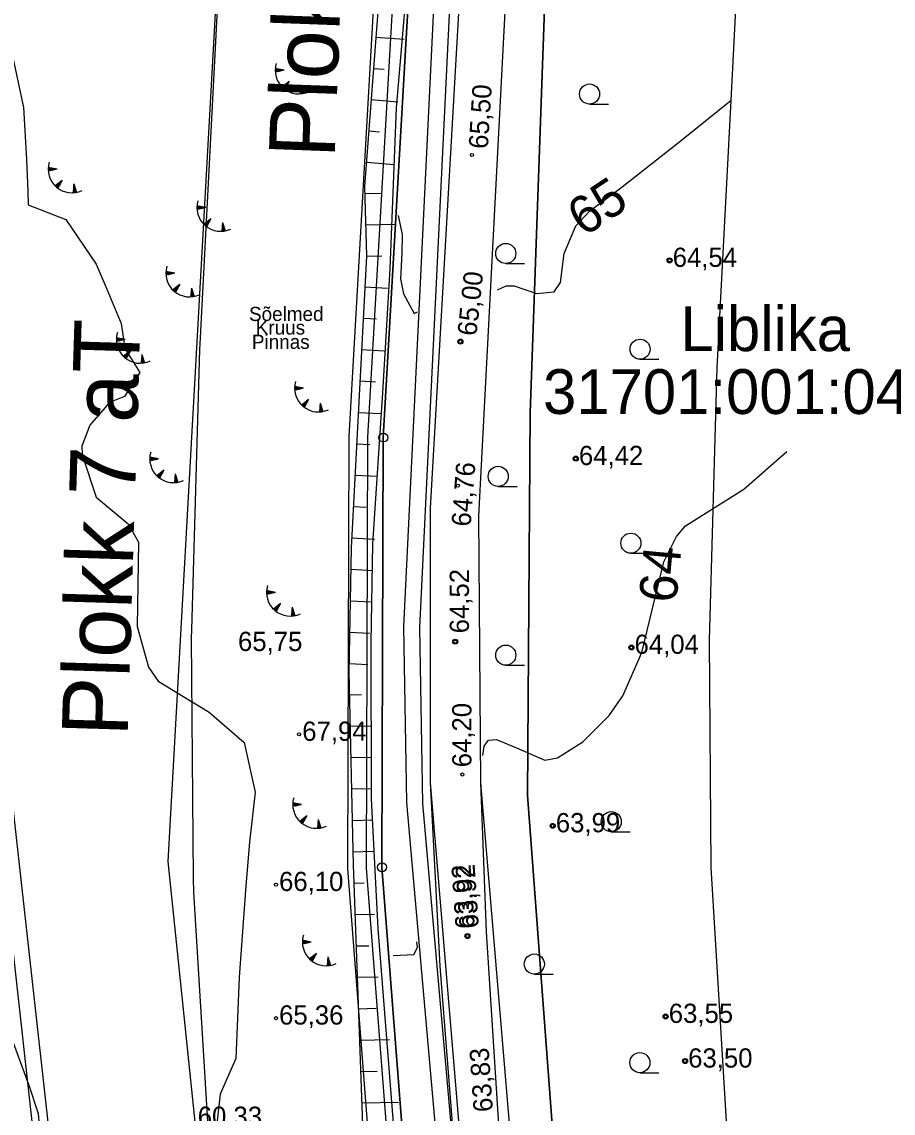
# Model space of a CAD drawing. Extents: x 532503 to 539665, y 6557663 to 6561526.
# Drawn here: x 535487.5 to 535598.5, y 6559649.2 to 6559788.2 of the extents above; entities that cross this region are included whole.
import ezdxf

# ---------------------------------------------------------------- set-up
doc = ezdxf.new("R2010")
doc.units = 0
for name, color, linetype in [('HALJASTUS', 7, 'Continuous'), ('HORISONTAAL-EH2000', 7, 'Continuous'), ('illumineerimisjooned', 7, 'Continuous'), ('Kaitsevöönd', 7, 'Continuous'), ('kataster', 7, 'Continuous'), ('KORGUS-EH2000', 7, 'Continuous'), ('ME_aktiivne', 7, 'Continuous'), ('PIIRIMLEITUD', 7, 'Continuous'), ('Plokid', 7, 'Continuous'), ('RELJEEF', 7, 'Continuous'), ('TEE', 7, 'Continuous'), ('TM_aktiivne', 7, 'Continuous'), ('VEEKOGU', 7, 'Continuous'), ('VORMISTUS', 7, 'Continuous')]:
    doc.layers.add(name, color=color, linetype=linetype)

# ---------------------------------------------------------------- blocks, each defined once
blk = doc.blocks.new('TQNGER')
at = {"layer": 'RELJEEF'}
for p, q in [((0.07, 2.29), (-1.05, 2.51)), ((-1.05, 2.44), (-0.98, 2.49)), ((-1.05, 2.37), (-0.92, 2.48)), ((-1.05, 2.31), (-0.85, 2.47)), ((-1.05, 2.25), (-0.79, 2.46)), ((-1.05, 2.18), (-0.73, 2.44)), ((-1.05, 2.12), (-0.66, 2.43)), ((0.07, 2.29), (-1.05, 2.07)), ((-1.02, 2.08), (-0.6, 2.42)), ((-0.92, 2.1), (-0.53, 2.41)), ((-0.81, 2.12), (-0.47, 2.39)), ((-0.71, 2.14), (-0.4, 2.38)), ((-0.6, 2.16), (-0.34, 2.37)), ((-0.49, 2.18), (-0.27, 2.36)), ((-0.39, 2.2), (-0.21, 2.34)), ((-0.28, 2.22), (-0.15, 2.33)), ((-0.18, 2.24), (-0.08, 2.32)), ((-0.07, 2.26), (-0.02, 2.31)), ((0.73, 0.85), (-0.16, 0.15)), ((-0.11, 0.1), (-0.11, 0.19)), ((-0.06, 0.06), (-0.06, 0.23)), ((-0.01, 0.01), (-0.01, 0.27)), ((0.03, -0.03), (0.05, 0.31)), ((0.08, -0.07), (0.1, 0.35)), ((0.13, -0.11), (0.15, 0.39)), ((0.73, 0.85), (0.17, -0.14)), ((0.18, -0.12), (0.2, 0.43)), ((0.23, -0.02), (0.25, 0.47)), ((0.29, 0.07), (0.3, 0.51)), ((0.34, 0.16), (0.36, 0.55)), ((0.39, 0.26), (0.41, 0.59)), ((0.45, 0.35), (0.46, 0.63)), ((0.5, 0.45), (0.51, 0.67)), ((0.55, 0.54), (0.56, 0.72)), ((0.61, 0.63), (0.61, 0.76)), ((0.66, 0.73), (0.66, 0.8)), ((2.2, 0.4), (2.11, -0.73)), ((2.34, -0.04), (2.17, 0.12)), ((2.37, -0.14), (2.17, 0.06)), ((2.27, 0.17), (2.18, 0.25)), ((2.3, 0.06), (2.18, 0.19)), ((2.24, 0.27), (2.19, 0.32)), ((2.2, 0.4), (2.54, -0.68)), ((2.31, -0.71), (2.12, -0.53)), ((2.24, -0.72), (2.12, -0.6)), ((2.18, -0.72), (2.12, -0.66)), ((2.43, -0.7), (2.13, -0.4)), ((2.37, -0.71), (2.13, -0.47)), ((2.53, -0.66), (2.14, -0.27)), ((2.49, -0.69), (2.14, -0.34)), ((2.47, -0.45), (2.15, -0.14)), ((2.5, -0.55), (2.15, -0.21)), ((2.4, -0.25), (2.16, -0.01)), ((2.44, -0.35), (2.16, -0.08))]:
    blk.add_line(p, q, dxfattribs=at)
blk.add_arc((1.97, 2.3), 3.03, 163.4234, 295.1745, dxfattribs=at)

msp = doc.modelspace()

# ---------------------------------------------------------------- linework, layer by layer
at = {"layer": 'HALJASTUS'}
for p, q in [((535559.85, 6559777.75), (535562.25, 6559777.75)), ((535549.17, 6559757.44), (535551.57, 6559757.44)), ((535566.28, 6559745.25), (535568.68, 6559745.25)), ((535548.21, 6559729.05), (535550.61, 6559729.05)), ((535565.11, 6559720.54), (535567.51, 6559720.54)), ((535549.17, 6559706.28), (535551.57, 6559706.28)), ((535562.61, 6559685.07), (535565.01, 6559685.07)), ((535552.81, 6559666.94), (535555.21, 6559666.94)), ((535566.26, 6559654.38), (535568.66, 6559654.38))]:
    msp.add_line(p, q, dxfattribs=at)
for centre in [(535559.85, 6559779.03), (535549.17, 6559758.72), (535566.28, 6559746.53), (535548.21, 6559730.33), (535565.11, 6559721.82), (535549.17, 6559707.56), (535562.61, 6559686.35), (535552.81, 6559668.22), (535566.26, 6559655.66)]:
    msp.add_circle(centre, 1.28, dxfattribs=at)
at = {"layer": 'HORISONTAAL-EH2000'}
for points in [[(535548.11, 6559754.08), (535549.24, 6559754.61), (535550.24, 6559754.61), (535553.09, 6559753.62), (535555.33, 6559753.84), (535556.16, 6559755.04), (535556.6, 6559758.71), (535558.11, 6559762.24), (535559.83, 6559764.09), (535564.01, 6559767.19), (535571.33, 6559773), (535577.9, 6559778.26)], [(535535.47, 6559763.55), (535535.99, 6559761.15), (535535.91, 6559758.78), (535535.78, 6559755.47), (535536.13, 6559753.59), (535537.5, 6559751.08), (535537.92, 6559751.29)], [(535546.25, 6559694.76), (535546.41, 6559695.95), (535546.99, 6559696.74), (535547.98, 6559696.83), (535550.54, 6559695.75), (535554.13, 6559694.2), (535555.76, 6559694.48), (535558.97, 6559696.52), (535562.33, 6559699.89), (535564.07, 6559702.36), (535566.5, 6559707.91), (535569.3, 6559719.43), (535570.94, 6559722.67), (535572.09, 6559724.02), (535579.49, 6559728.69), (535584.96, 6559733.51)], [(535534.81, 6559669.32), (535537.47, 6559669.43), (535537.91, 6559670.33), (535537.83, 6559671.06)]]:
    msp.add_lwpolyline(points, dxfattribs=at)
at = {"layer": 'illumineerimisjooned'}
msp.add_lwpolyline([(535537.64, 6559868.04), (535535.93, 6559811.28), (535531.57, 6559735.34), (535531.4, 6559680.48), (535535.97, 6559621.33), (535541.69, 6559571.2), (535546.45, 6559504), (535276.4, 6559543.28), (535107.96, 6559502.65), (535182.4, 6559686.25), (535250.29, 6559648.57)], close=True, dxfattribs=at)
msp.add_lwpolyline([(535476.02, 6559817.95), (535471.56, 6559803.01), (535503.76, 6559513.65), (535136.96, 6559567.81)], dxfattribs=at)
at = {"layer": 'Kaitsevöönd'}
for points in [[(535431.37, 6560005.63), (535454.33, 6559986.43), (535463.78, 6559976.84), (535475.8, 6559964.64), (535483.33, 6559953.87), (535490.65, 6559942.3), (535498.52, 6559927.14), (535504.39, 6559911.87), (535508.89, 6559894.41), (535512.25, 6559877.78), (535514.79, 6559862.82), (535513.33, 6559839.68), (535513.26, 6559837.42), (535513.54, 6559812.12), (535511.98, 6559781.62), (535510.18, 6559747.23), (535510.15, 6559746.47), (535509.13, 6559710.78), (535509.11, 6559709.71), (535509.33, 6559679.15), (535509.39, 6559677.39), (535512.73, 6559622.48)], [(535541.19, 6559993.59), (535551.28, 6559983.37), (535558.3, 6559970.15), (535561.98, 6559958.35), (535560.75, 6559943.26), (535556.29, 6559928.14), (535550.37, 6559910.98), (535545, 6559893.64), (535541.59, 6559874.28), (535537.93, 6559811.19), (535533.57, 6559735.28), (535533.4, 6559680.55), (535537.96, 6559621.52), (535543.68, 6559571.38), (535548.62, 6559501.66), (535550.5, 6559476.8), (535550.75, 6559439.7), (535556.1, 6559391), (535571.15, 6559343.15), (535576.2, 6559317.65), (535584.3, 6559293.5), (535601.78, 6559251.85)], [(535621.21, 6559251.85), (535617.22, 6559259.24), (535610.52, 6559273.26), (535601.89, 6559295.4), (535583.19, 6559356.17), (535575.52, 6559386.19), (535571.27, 6559408.75), (535569.54, 6559424.2), (535562.5, 6559567.02), (535557.01, 6559622.27), (535551.95, 6559689.74), (535552.28, 6559738.42), (535557.07, 6559873.72), (535567.56, 6559905.45), (535578.04, 6559935.86), (535579.97, 6559950.74), (535578.04, 6559970.17), (535574.17, 6559980.56), (535567.46, 6559992.02)], [(535578.52, 6559627.83), (535575.32, 6559680.51), (535575.12, 6559709.47), (535576.12, 6559744.18), (535577.89, 6559778.22), (535579.5, 6559809.77), (535579.55, 6559811.64), (535579.27, 6559836.74), (535580.9, 6559862.49), (535580.97, 6559864.57), (535580.53, 6559869.92), (535577.23, 6559889.34), (535577.05, 6559890.34), (535573.41, 6559908.33), (535573.02, 6559910.04), (535567.83, 6559930.18), (535567.26, 6559932.14), (535566.68, 6559933.78), (535559.47, 6559952.55), (535558.01, 6559955.81), (535548.57, 6559973.97), (535547.18, 6559976.39), (535538.71, 6559989.79)]]:
    msp.add_lwpolyline(points, dxfattribs=at)
at = {"layer": 'kataster'}
for points in [[(535556.1, 6559391), (535550.75, 6559439.7), (535550.5, 6559476.8), (535548.62, 6559501.66), (535543.68, 6559571.38), (535537.96, 6559621.52), (535533.4, 6559680.55), (535533.57, 6559735.28), (535537.93, 6559811.19), (535541.59, 6559874.28), (535545, 6559893.64), (535550.37, 6559910.98), (535556.29, 6559928.14), (535560.75, 6559943.26), (535561.98, 6559958.35), (535558.3, 6559970.15), (535551.28, 6559983.37), (535541.19, 6559993.59)], [(535567.46, 6559992.02), (535574.17, 6559980.56), (535578.04, 6559970.17), (535579.97, 6559950.74), (535578.04, 6559935.86), (535567.56, 6559905.45), (535557.07, 6559873.72), (535552.28, 6559738.42), (535551.95, 6559689.74), (535557.01, 6559622.27), (535562.5, 6559567.02), (535569.54, 6559424.2), (535571.27, 6559408.75), (535575.52, 6559386.19), (535583.19, 6559356.17), (535601.89, 6559295.4), (535610.52, 6559273.26), (535617.22, 6559259.24), (535623.78, 6559247.09), (535634.53, 6559233.16), (535638.75, 6559224.58), (535708.12, 6559142.94), (535828.78, 6558994.55)], [(535569.54, 6559424.2), (535562.5, 6559567.02), (535557.01, 6559622.27), (535551.95, 6559689.74), (535552.28, 6559738.42), (535557.07, 6559873.72), (535567.56, 6559905.45), (535578.04, 6559935.86), (535579.97, 6559950.74), (535578.04, 6559970.17), (535574.17, 6559980.56), (535567.46, 6559992.02)]]:
    msp.add_lwpolyline(points, dxfattribs=at)
msp.add_lwpolyline([(535538.05, 6559871.58), (535539.27, 6559872.49), (535541.59, 6559874.28), (535537.93, 6559811.19), (535533.57, 6559735.28), (535533.4, 6559680.55), (535537.96, 6559621.52), (535543.68, 6559571.38), (535548.62, 6559501.66), (535276.49, 6559541.25), (535104.64, 6559499.79), (535181.52, 6559689.04), (535250.3, 6559650.84), (535504.86, 6559846.09)], close=True, dxfattribs=at)
at = {"layer": 'KORGUS-EH2000'}
for centre, radius in [((535544.87, 6559771.25), 0.2), ((535544.87, 6559771.25), 0.2), ((535570.04, 6559757.84), 0.32), ((535570.04, 6559757.84), 0.2), ((535543.39, 6559747.5), 0.32), ((535543.39, 6559747.5), 0.2), ((535543.39, 6559747.5), 0.2), ((535558.09, 6559732.59), 0.32), ((535558.09, 6559732.59), 0.2), ((535543.07, 6559729.15), 0.2), ((535543.07, 6559729.15), 0.2), ((535542.74, 6559709.28), 0.32), ((535542.74, 6559709.28), 0.2), ((535565.18, 6559708.54), 0.32), ((535565.18, 6559708.54), 0.2), ((535522.84, 6559697.47), 0.2), ((535522.84, 6559697.47), 0.2), ((535543.64, 6559692.36), 0.2), ((535543.64, 6559692.36), 0.2), ((535555.15, 6559685.82), 0.32), ((535555.15, 6559685.82), 0.2), ((535519.89, 6559678.34), 0.2), ((535519.89, 6559678.34), 0.2), ((535544.29, 6559671.78), 0.32), ((535544.29, 6559671.78), 0.2), ((535544.29, 6559671.78), 0.2), ((535519.89, 6559661.33), 0.2), ((535519.89, 6559661.33), 0.2), ((535569.54, 6559661.54), 0.32), ((535569.54, 6559661.54), 0.2), ((535572.01, 6559655.86), 0.32), ((535572.01, 6559655.86), 0.2)]:
    msp.add_circle(centre, radius, dxfattribs=at)
at = {"layer": 'ME_aktiivne'}
msp.add_lwpolyline([(535181.4, 6559689.09), (535250.12, 6559650.95), (535250.5, 6559651.24), (535480.86, 6559827.19), (535473.59, 6559802.83), (535506.03, 6559511.29), (535131.71, 6559566.56)], close=True, dxfattribs=at)
at = {"layer": 'PIIRIMLEITUD'}
for centre in [(535533.57, 6559735.28), (535533.4, 6559680.55)]:
    msp.add_circle(centre, 0.57, dxfattribs=at)
at = {"layer": 'Plokid'}
for points in [[(535482.01, 6559822.53), (535535.09, 6559863.07), (535533.53, 6559811.38), (535529.17, 6559735.41), (535529, 6559680.39), (535533.58, 6559621.1), (535539.3, 6559570.97), (535543.84, 6559506.8), (535508.28, 6559511.97)], [(535523.96, 6559509.69), (535506.15, 6559681.26), (535513.47, 6559812.18), (535513.07, 6559846.25)]]:
    msp.add_lwpolyline(points, dxfattribs=at)
at = {"layer": 'RELJEEF'}
for p, q in [((535532.63, 6559786.28), (535536.21, 6559786.01)), ((535532.32, 6559782.29), (535533.7, 6559782.19)), ((535532.02, 6559778.31), (535535.41, 6559778.04)), ((535531.71, 6559774.32), (535533.09, 6559774.21)), ((535531.41, 6559770.33), (535534.94, 6559770.06)), ((535531.2, 6559766.35), (535533.28, 6559766.41)), ((535531.31, 6559762.35), (535535.04, 6559762.46)), ((535531.42, 6559758.36), (535533.4, 6559758.41)), ((535531.22, 6559754.46), (535534.1, 6559754.31)), ((535531.01, 6559750.46), (535532.69, 6559750.38)), ((535530.8, 6559746.47), (535533.68, 6559746.32)), ((535530.59, 6559742.48), (535532.56, 6559742.37)), ((535530.38, 6559738.48), (535533.27, 6559738.33)), ((535530.17, 6559734.49), (535531.86, 6559734.4)), ((535529.96, 6559730.49), (535532.85, 6559730.34)), ((535529.75, 6559726.5), (535531.39, 6559726.41)), ((535529.55, 6559722.5), (535532.43, 6559722.35)), ((535529.43, 6559718.5), (535532.22, 6559718.36)), ((535529.36, 6559714.5), (535532.01, 6559714.36)), ((535529.28, 6559710.5), (535531.81, 6559710.37)), ((535529.21, 6559706.5), (535531.6, 6559706.37)), ((535529.25, 6559702.51), (535530.8, 6559702.55)), ((535529.34, 6559698.52), (535531.95, 6559698.57)), ((535529.42, 6559694.52), (535532.03, 6559694.57)), ((535529.51, 6559690.52), (535532.12, 6559690.57)), ((535529.6, 6559686.52), (535532.21, 6559686.57)), ((535529.68, 6559682.52), (535532.29, 6559682.58)), ((535529.8, 6559678.52), (535531.15, 6559678.55)), ((535529.95, 6559674.52), (535532.46, 6559674.58)), ((535530.09, 6559670.53), (535531.74, 6559670.56)), ((535530.23, 6559666.53), (535532.93, 6559666.59)), ((535530.38, 6559662.53), (535532.68, 6559662.58)), ((535530.52, 6559658.53), (535534.34, 6559658.61)), ((535530.66, 6559654.53), (535532.8, 6559654.58)), ((535530.81, 6559650.54), (535535.52, 6559650.64))]:
    msp.add_line(p, q, dxfattribs=at)
for points in [[(535537.51, 6559869), (535534.04, 6559831.66), (535534.63, 6559812.37), (535531.17, 6559767.25), (535531.42, 6559758.36), (535529.48, 6559721.24), (535529.19, 6559705.43), (535529.72, 6559680.81), (535531.12, 6559641.78), (535534.59, 6559607), (535538.88, 6559571.74), (535542.68, 6559537.7), (535543.59, 6559520.78)], [(535537.51, 6559869), (535534.04, 6559831.66), (535534.63, 6559812.37), (535531.17, 6559767.25), (535531.42, 6559758.36), (535529.48, 6559721.24), (535529.19, 6559705.43), (535529.72, 6559680.81), (535531.12, 6559641.78), (535534.59, 6559607), (535538.88, 6559571.74), (535542.68, 6559537.7), (535543.59, 6559520.78)], [(535548.25, 6559514.24), (535548.73, 6559515.87), (535547.85, 6559525.88), (535546.5, 6559540.97), (535544.8, 6559556.06), (535543.68, 6559566.71), (535541.34, 6559576.65), (535540.8, 6559588.3), (535539.32, 6559601), (535537.92, 6559618.68), (535535.36, 6559633.87), (535535.01, 6559646.34), (535532.92, 6559672.76), (535532.07, 6559689.26), (535532.02, 6559709.19), (535532.25, 6559721.73), (535533.52, 6559740.97), (535534.43, 6559756.77), (535535.26, 6559777.27), (535536.81, 6559795.61), (535536.99, 6559818.42)], [(535548.25, 6559514.24), (535548.73, 6559515.87), (535547.85, 6559525.88), (535546.5, 6559540.97), (535544.8, 6559556.06), (535543.68, 6559566.71), (535541.34, 6559576.65), (535540.8, 6559588.3), (535539.32, 6559601), (535537.92, 6559618.68), (535535.36, 6559633.87), (535535.01, 6559646.34), (535532.92, 6559672.76), (535532.07, 6559689.26), (535532.02, 6559709.19), (535532.25, 6559721.73), (535533.52, 6559740.97), (535534.43, 6559756.77), (535535.26, 6559777.27), (535536.81, 6559795.61), (535536.99, 6559818.42)], [(535485.81, 6559786.26), (535487.71, 6559777.33), (535488.13, 6559770.68), (535488.28, 6559766.67), (535488.32, 6559764.92), (535493.12, 6559763.03), (535496.97, 6559757.36), (535498.25, 6559754.38), (535500.17, 6559749.8), (535500.65, 6559746.61), (535502.55, 6559743.57), (535500.58, 6559740.5), (535498.67, 6559739.72), (535496.18, 6559736.85), (535495.15, 6559734.16), (535495.22, 6559733.06), (535496.99, 6559727.68), (535501.07, 6559724.29), (535502.4, 6559721.93), (535502.23, 6559711.2), (535503.67, 6559706.03), (535504.87, 6559704.25), (535511.38, 6559700.28), (535515.84, 6559696.42), (535517.24, 6559690.1), (535516.51, 6559683.73), (535516.07, 6559678.16), (535515.22, 6559666.54), (535514.77, 6559656.18), (535512.77, 6559651.66), (535512.13, 6559645.98)], [(535485.81, 6559786.26), (535487.71, 6559777.33), (535488.13, 6559770.68), (535488.28, 6559766.67), (535488.32, 6559764.92), (535493.12, 6559763.03), (535496.97, 6559757.36), (535498.25, 6559754.38), (535500.17, 6559749.8), (535500.65, 6559746.61), (535502.55, 6559743.57), (535500.58, 6559740.5), (535498.67, 6559739.72), (535496.18, 6559736.85), (535495.15, 6559734.16), (535495.22, 6559733.06), (535496.99, 6559727.68), (535501.07, 6559724.29), (535502.4, 6559721.93), (535502.23, 6559711.2), (535503.67, 6559706.03), (535504.87, 6559704.25), (535511.38, 6559700.28), (535515.84, 6559696.42), (535517.24, 6559690.1), (535516.51, 6559683.73), (535516.07, 6559678.16), (535515.22, 6559666.54), (535514.77, 6559656.18), (535512.77, 6559651.66), (535512.13, 6559645.98)], [(535485.81, 6559786.26), (535487.71, 6559777.33), (535488.13, 6559770.68), (535488.28, 6559766.67), (535488.32, 6559764.92), (535493.12, 6559763.03), (535496.97, 6559757.36), (535498.25, 6559754.38), (535500.17, 6559749.8), (535500.65, 6559746.61), (535502.55, 6559743.57), (535500.58, 6559740.5), (535498.67, 6559739.72), (535496.18, 6559736.85), (535495.15, 6559734.16), (535495.22, 6559733.06), (535496.99, 6559727.68), (535501.07, 6559724.29), (535502.4, 6559721.93), (535502.23, 6559711.2), (535503.67, 6559706.03), (535504.87, 6559704.25), (535511.38, 6559700.28), (535515.84, 6559696.42), (535517.24, 6559690.1), (535516.51, 6559683.73), (535516.07, 6559678.16), (535515.22, 6559666.54), (535514.77, 6559656.18), (535512.77, 6559651.66), (535512.13, 6559645.98)], [(535486.14, 6559658.9), (535488.42, 6559652.8), (535489.59, 6559649.2), (535490.44, 6559638.72), (535492, 6559627.62), (535492.29, 6559623.41), (535492.1, 6559617.1), (535491.77, 6559609.25), (535491.36, 6559604.03), (535492.22, 6559601.16), (535492.65, 6559594.05), (535492.14, 6559591.59)]]:
    msp.add_lwpolyline(points, dxfattribs=at)
at = {"layer": 'TEE'}
for points in [[(535530.43, 6559927.71), (535535.45, 6559913.42), (535541.26, 6559891.4), (535545, 6559870), (535544.89, 6559861.89), (535543.45, 6559794.61), (535539.54, 6559726.3), (535539.53, 6559691.31), (535553.58, 6559523.63), (535553.95, 6559512.9)], [(535561.48, 6559481.94), (535560.08, 6559523.85), (535545.98, 6559691.32), (535545.75, 6559725.26), (535549.45, 6559796.06), (535550.98, 6559862.01), (535550.22, 6559873), (535546.61, 6559895.49), (535540.21, 6559919.09), (535537.28, 6559927.07)], [(535561.48, 6559481.94), (535560.08, 6559523.85), (535545.98, 6559691.32), (535545.75, 6559725.26), (535549.45, 6559796.06), (535550.98, 6559862.01), (535550.22, 6559873), (535546.61, 6559895.49), (535540.21, 6559919.09)], [(535561.48, 6559481.94), (535560.08, 6559523.85), (535545.98, 6559691.32), (535545.75, 6559725.26), (535549.45, 6559796.06), (535550.98, 6559862.01), (535550.22, 6559873), (535546.61, 6559895.49), (535540.21, 6559919.09)], [(535562.21, 6559482.12), (535560.08, 6559523.85), (535556.8, 6559562.66), (535553.45, 6559592.39), (535550.29, 6559624.78), (535548.35, 6559647.1), (535546.73, 6559672.32), (535545.98, 6559691.32), (535545.75, 6559725.26), (535549.45, 6559796.06), (535550.58, 6559822.6), (535550.97, 6559838.25), (535551.06, 6559849.55), (535550.98, 6559862.01), (535550.22, 6559873), (535549.91, 6559875.43), (535546.61, 6559895.49), (535540.21, 6559919.09)], [(535535.45, 6559913.42), (535541.26, 6559891.4), (535545, 6559870), (535544.89, 6559861.89), (535543.45, 6559794.61), (535539.54, 6559726.3), (535539.53, 6559691.31), (535553.58, 6559523.63), (535553.95, 6559512.9)], [(535535.45, 6559913.42), (535541.26, 6559891.4), (535545, 6559870), (535544.89, 6559861.89), (535543.45, 6559794.61), (535539.54, 6559726.3), (535539.53, 6559691.31), (535553.58, 6559523.63), (535553.95, 6559512.9)], [(535535.45, 6559913.42), (535541.26, 6559891.4), (535544.27, 6559870.43), (535544.89, 6559861.89), (535545.03, 6559837.31), (535544.61, 6559821.01), (535543.45, 6559794.61), (535539.54, 6559726.3), (535539.53, 6559691.31), (535540.78, 6559667.94), (535544.29, 6559623.07), (535551.08, 6559561.41), (535553.27, 6559534.31), (535553.99, 6559523.64), (535554.05, 6559518.35)]]:
    msp.add_lwpolyline(points, dxfattribs=at)
at = {"layer": 'TM_aktiivne'}
msp.add_lwpolyline([(535539.77, 6559872.18), (535537.93, 6559811.19), (535533.57, 6559735.28), (535533.4, 6559680.55), (535537.96, 6559621.52), (535543.68, 6559571.38), (535548.62, 6559501.66), (535276.49, 6559541.25), (535104.64, 6559499.79), (535181.4, 6559689.09), (535250.12, 6559650.95)], close=True, dxfattribs=at)
at = {"layer": 'VEEKOGU'}
msp.add_lwpolyline([(535541.62, 6559828.72), (535541.08, 6559812.74), (535536.16, 6559711.19), (535536.53, 6559688.8), (535546.06, 6559580.74), (535549.87, 6559537.47), (535550.75, 6559535.07), (535551.41, 6559535.07), (535551.9, 6559537.77), (535547.86, 6559583.76), (535538.61, 6559688.65), (535538.24, 6559711.08), (535542.96, 6559809.41), (535543.62, 6559828.69)], dxfattribs=at)
msp.add_lwpolyline([(535541.62, 6559828.72), (535541.08, 6559812.74), (535536.16, 6559711.19), (535536.53, 6559688.8), (535546.06, 6559580.74), (535549.87, 6559537.47), (535550.75, 6559535.07), (535551.41, 6559535.07), (535551.9, 6559537.77), (535547.86, 6559583.76), (535538.61, 6559688.65), (535538.24, 6559711.08), (535542.96, 6559809.41), (535543.62, 6559828.69)], dxfattribs=at)
msp.add_lwpolyline([(535541.62, 6559828.72), (535541.08, 6559812.74), (535536.16, 6559711.19), (535536.53, 6559688.8), (535546.06, 6559580.74), (535549.87, 6559537.47), (535550.75, 6559535.07), (535551.41, 6559535.07), (535551.9, 6559537.77), (535547.86, 6559583.76), (535538.61, 6559688.65), (535538.24, 6559711.08), (535542.96, 6559809.41), (535543.62, 6559828.69)], dxfattribs=at)

# ---------------------------------------------------------------- block references
at = {"layer": 'RELJEEF'}
for p in [(535520.85, 6559779.77), (535520.85, 6559779.77), (535491.93, 6559767.18), (535491.93, 6559767.18), (535510.88, 6559762.27), (535510.88, 6559762.27), (535506.92, 6559753.92), (535500.62, 6559745.47), (535523.33, 6559739.26), (535523.33, 6559739.26), (535504.87, 6559730.26), (535504.87, 6559730.26), (535519.75, 6559713.27), (535519.75, 6559713.27), (535523.09, 6559686.24), (535523.09, 6559686.24), (535524.32, 6559668.73), (535524.32, 6559668.73)]:
    msp.add_blockref('TQNGER', p, dxfattribs=at)

# ---------------------------------------------------------------- texts
at = {"layer": 'HORISONTAAL-EH2000'}
for s, rotation, p in [('65', 33.6918, (535559.14, 6559760.76)), ('64', 84.7602, (535570.9, 6559714.13))]:
    msp.add_text(s, height=4.8, rotation=rotation, dxfattribs=at).set_placement(p)
at = {"layer": 'kataster'}
for s, p in [('Liblika', (535571.42, 6559746.28)), ('31701:001:0495', (535553.92, 6559738.28))]:
    msp.add_text(s, height=5.7, dxfattribs=at).set_placement(p)
at = {"layer": 'KORGUS-EH2000'}
for s, rotation, p in [('65,50 ', 86.3625, (535546.88, 6559771.99)), ('65,00 ', 83.8127, (535545.43, 6559748.15)), ('64,76 ', 85.6124, (535544.69, 6559723.88)), ('64,52 ', 90, (535544.48, 6559710.34)), ('64,20 ', 90, (535544.8, 6559693.28)), ('63,92 ', 93.8662, (535545.23, 6559672.8)), ('63,92 ', 93.8662, (535545.75, 6559672.83)), ('63,83 ', 93.9211, (535547.54, 6559649.45))]:
    msp.add_text(s, height=2.45, rotation=rotation, dxfattribs=at).set_placement(p)
for s, p in [('64,54 ', (535570.44, 6559757.01)), ('64,42 ', (535558.49, 6559731.77)), ('65,75 ', (535515.06, 6559708.09)), ('64,04 ', (535565.58, 6559707.72)), ('67,94 ', (535523.24, 6559696.65)), ('63,99 ', (535555.55, 6559685)), ('66,10 ', (535520.29, 6559677.52)), ('65,36 ', (535520.29, 6559660.51)), ('63,55 ', (535569.94, 6559660.72)), ('63,50 ', (535572.41, 6559655.03)), ('60,33 ', (535509.93, 6559647.61))]:
    msp.add_text(s, height=2.45, dxfattribs=at).set_placement(p)
at = {"layer": 'Plokid'}
msp.add_text('Plokk 7 aT', height=8.4, rotation=88.2374, dxfattribs=at).set_placement((535500.99, 6559697.14))
at = {"layer": 'RELJEEF'}
for s, p in [('Sõelmed', (535516.46, 6559750.12)), ('Kruus', (535517.32, 6559748.39)), ('Pinnas', (535516.83, 6559746.57))]:
    msp.add_text(s, height=1.8, dxfattribs=at).set_placement(p)
at = {"layer": 'VORMISTUS'}
msp.add_text('Plokk 16 pT', height=8.4, rotation=87.8687, dxfattribs=at).set_placement((535527.37, 6559770.8))

doc.saveas('drawing.dxf')
